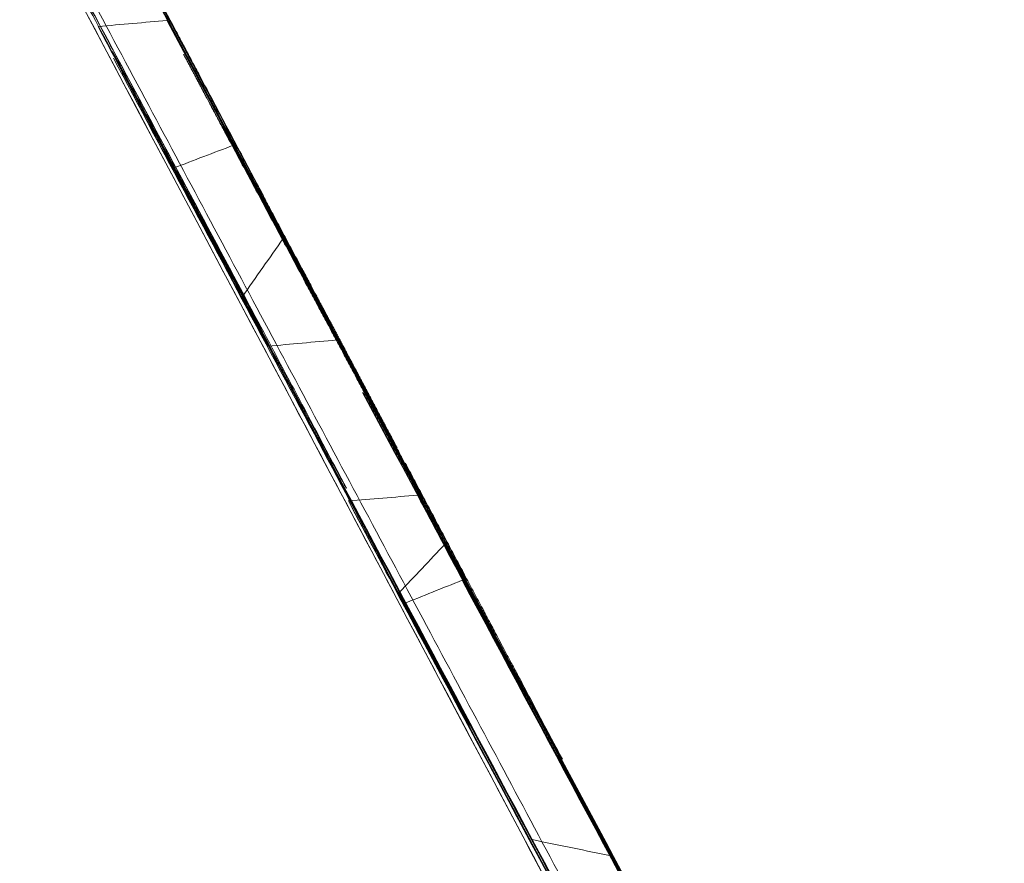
# Model space of a CAD drawing. Header units: millimetres. Extents: x -10 to 594, y 0 to 420.
# Tile 144 of 656: x 203.5696 to 203.6685, y 149.0011 to 149.0858. Entities that reach past the tile are written whole.
import ezdxf

# ---------------------------------------------------------------- set-up
doc = ezdxf.new("R2010")
doc.units = ezdxf.units.MM
doc.layers.add('1', color=7, linetype='Continuous', true_color=0xffffff)
doc.styles.add('Calibri', font='txt')
doc.dimstyles.get("Standard").update_dxf_attribs({"dimtxt": 0.18, "dimasz": 0.18, "dimexe": 0.18, "dimexo": 0.0625, "dimgap": 0.09, "dimtad": 0, "dimtih": 1, "dimtoh": 1, "dimdec": 4, "dimzin": 0, "dimdsep": 46, "dimtxsty": 'Standard', "dimcen": 0.09, "dimadec": 0, "dimazin": 0, "dimtfac": 1, "dimtdec": 4, "dimtofl": 0, "dimtmove": 0, "dimatfit": 3, "dimfxl": 0, "dimtolj": 1, "dimtzin": 0, "dimarcsym": 0})

# ---------------------------------------------------------------- blocks, each defined once
blk = doc.blocks.new('_U4')
at = {"layer": '1', "color": 18, "lineweight": 13}
for p, q in [((224.197271, 149.330349), (306.663744, 149.330349)), ((304.663744, 149.330349), (304.663744, 62.144876)), ((177.527222, 108.297204), (306.663744, 108.297204))]:
    blk.add_line(p, q, dxfattribs=at)
at = {"layer": '1', "color": 18}
for points in [[(304.663744, 149.330349), (305.601566, 145.830352), (303.725922, 145.830346)], [(304.663744, 108.297204), (303.725922, 111.7972), (305.601566, 111.797207)]]:
    blk.add_solid(points, dxfattribs=at)
at = {"layer": '1', "color": 18, "linetype": 'Continuous', "lineweight": 13, "char_height": 3.5, "attachment_point": 7, "rotation": 90, "line_spacing_factor": 1.399613, "style": 'Calibri'}
for s, insert in [('\\fCalibri|b0|i0;\\W1.0000;SINGLE POINT LIFT* EYE', (315.326772, 51.34946)), ('\\fCalibri|b0|i0;\\W1.0000;0.82', (308.003878, 51.34946))]:
    blk.add_mtext(s, dxfattribs=dict(at, insert=insert))
blk = doc.blocks.new('_U5')
at = {"layer": '1', "color": 18, "lineweight": 13}
for p, q in [((130.422645, 152.165523), (67.065295, 152.165523)), ((69.065295, 152.165523), (69.065295, 136.568025)), ((69.065295, 108.517612), (69.065295, 124.11511)), ((276.787899, 108.517612), (67.065295, 108.517612))]:
    blk.add_line(p, q, dxfattribs=at)
at = {"layer": '1', "color": 18}
for points in [[(69.065295, 152.165523), (70.003117, 148.665527), (68.127472, 148.66552)], [(69.065295, 108.517612), (68.127472, 112.017608), (70.003117, 112.017615)]]:
    blk.add_solid(points, dxfattribs=at)
at = {"layer": '1', "color": 18, "linetype": 'Continuous', "lineweight": 13, "insert": (72.405428, 125.77261), "char_height": 3.5, "attachment_point": 7, "rotation": 90, "line_spacing_factor": 1.399613, "style": 'Calibri'}
blk.add_mtext('\\fCalibri|b0|i0;\\W1.0000;0.87', dxfattribs=at)
blk = doc.blocks.new('_U6')
at = {"layer": '1', "color": 18, "lineweight": 13}
for p, q in [((231.195484, 189.812173), (323.005638, 189.812173)), ((321.005638, 189.812173), (321.005638, 155.281146)), ((321.005638, 108.297204), (321.005638, 142.82823)), ((177.527222, 108.297204), (323.005638, 108.297204))]:
    blk.add_line(p, q, dxfattribs=at)
at = {"layer": '1', "color": 18}
for points in [[(321.005638, 189.812173), (321.94346, 186.312176), (320.067816, 186.31217)], [(321.005638, 108.297204), (320.067816, 111.7972), (321.94346, 111.797207)]]:
    blk.add_solid(points, dxfattribs=at)
at = {"layer": '1', "color": 18, "linetype": 'Continuous', "lineweight": 13, "char_height": 3.5, "attachment_point": 7, "rotation": 90, "line_spacing_factor": 1.399613, "style": 'Calibri'}
for s, insert in [('\\fCalibri|b0|i0;\\W1.0000;LIFTING STROPS* EYE', (331.668666, 125.36451)), ('\\fCalibri|b0|i0;\\W1.0000;2.18', (324.345772, 144.48573))]:
    blk.add_mtext(s, dxfattribs=dict(at, insert=insert))
blk = doc.blocks.new('_U8')
at = {"layer": '1', "color": 18, "lineweight": 13}
for p, q in [((209.046118, 155.045589), (47.06469, 155.045589)), ((49.06469, 155.045589), (49.06469, 138.008073)), ((49.06469, 108.517642), (49.06469, 125.555157)), ((276.787898, 108.517642), (47.06469, 108.517642))]:
    blk.add_line(p, q, dxfattribs=at)
at = {"layer": '1', "color": 18}
for points in [[(49.06469, 155.045589), (50.002512, 151.545592), (48.126868, 151.545585)], [(49.06469, 108.517642), (48.126868, 112.017638), (50.002512, 112.017645)]]:
    blk.add_solid(points, dxfattribs=at)
at = {"layer": '1', "color": 18, "linetype": 'Continuous', "lineweight": 13, "insert": (52.404824, 127.212657), "char_height": 3.5, "attachment_point": 7, "rotation": 90, "line_spacing_factor": 1.399613, "style": 'Calibri'}
blk.add_mtext('\\fCalibri|b0|i0;\\W1.0000;0.93', dxfattribs=at)

msp = doc.modelspace()

# ---------------------------------------------------------------- linework, layer by layer
at = {"layer": '1', "color": 155, "linetype": 'Continuous', "lineweight": 18}
msp.add_line((203.607278, 149.043164), (203.607501, 149.042801), dxfattribs=at)
for points, knots in [([(203.87674, 147.286396), (203.797805, 147.434703), (203.640992, 147.729679), (203.34149, 148.293796), (203.012148, 148.914339), (202.743749, 149.418557), (202.679817, 149.538289), (202.679818, 149.538288)], [0, 0, 0, 0, 0.125, 0.25, 0.5, 0.75, 1, 1, 1, 1]), ([(202.679818, 149.538288), (202.679922, 149.538094), (202.743894, 149.418284), (203.012148, 148.914339), (203.34149, 148.293796), (203.640992, 147.729679), (203.797805, 147.434703), (203.87674, 147.286396)], [0, 0, 0, 0, 0.249695, 0.499797, 0.749898, 0.874949, 1, 1, 1, 1]), ([(203.890652, 147.29245), (203.81225, 147.439951), (203.656501, 147.733319), (203.359049, 148.294339), (203.031999, 148.911418), (202.765523, 149.412728), (202.702064, 149.531745), (202.702065, 149.531744)], [0, 0, 0, 0, 0.125, 0.25, 0.5, 0.75, 1, 1, 1, 1]), ([(202.702064, 149.531745), (202.702065, 149.531744), (202.765523, 149.412728), (203.031999, 148.911418), (203.359049, 148.294339), (203.656501, 147.733319), (203.812251, 147.439951), (203.890652, 147.29245)], [0, 0, 0, 0, 0.25, 0.5, 0.75, 0.875, 1, 1, 1, 1]), ([(204.403524, 147.526077), (204.333942, 147.656968), (204.195881, 147.917042), (203.932757, 148.413548), (203.644317, 148.958336), (203.410249, 149.399449), (203.354739, 149.503815), (203.354739, 149.503814)], [0, 0, 0, 0, 0.125, 0.25, 0.5, 0.75, 1, 1, 1, 1]), ([(203.354739, 149.503814), (203.354739, 149.503813), (203.355592, 149.50221), (203.35944, 149.494969), (203.365856, 149.482898), (203.374813, 149.466044), (203.386233, 149.444554), (203.40009, 149.418472), (203.416354, 149.387853), (203.435002, 149.352741), (203.455971, 149.313248), (203.479226, 149.269438), (203.504733, 149.221374), (203.532421, 149.169185), (203.562146, 149.113142), (203.593804, 149.053436), (203.627337, 148.990179), (203.662695, 148.923465), (203.699785, 148.853469), (203.738535, 148.780325), (203.778914, 148.704098), (203.820841, 148.624942), (203.864137, 148.543196), (203.908654, 148.459145), (203.954318, 148.372933), (204.00109, 148.28464), (204.048865, 148.194468), (204.097554, 148.102594), (204.147111, 148.009111), (204.182093, 147.943144), (204.201934, 147.905738), (204.206366, 147.897384), (204.210799, 147.889026), (204.215235, 147.880665), (204.219673, 147.8723), (204.224112, 147.863932), (204.228554, 147.85556), (204.232997, 147.847184), (204.237443, 147.838805), (204.241891, 147.830423), (204.246341, 147.822037), (204.250793, 147.813647), (204.255248, 147.805253), (204.259704, 147.796856), (204.264163, 147.788455), (204.268623, 147.780051), (204.273086, 147.771642), (204.277552, 147.76323), (204.282019, 147.754814), (204.286489, 147.746394), (204.29096, 147.737971), (204.295435, 147.729543), (204.299911, 147.721112), (204.30439, 147.712676), (204.308871, 147.704237), (204.313354, 147.695794), (204.31784, 147.687347), (204.322328, 147.678896), (204.326818, 147.670441), (204.331311, 147.661982), (204.335806, 147.653519), (204.340303, 147.645052), (204.344803, 147.636581), (204.349305, 147.628105), (204.35381, 147.619626), (204.358317, 147.611142), (204.362827, 147.602655), (204.367339, 147.594163), (204.371853, 147.585667), (204.37637, 147.577166), (204.38089, 147.568662), (204.385412, 147.560153), (204.389936, 147.55164), (204.394463, 147.543123), (204.398993, 147.534601), (204.402014, 147.528919), (204.403524, 147.526077)], [0, 0, 0, 0, 0.031081, 0.062158, 0.093305, 0.1246, 0.155888, 0.187056, 0.218181, 0.249337, 0.280514, 0.31167, 0.342879, 0.374214, 0.405539, 0.436746, 0.467909, 0.4991, 0.530268, 0.561397, 0.592563, 0.623843, 0.655121, 0.686287, 0.717423, 0.748611, 0.779829, 0.811039, 0.842328, 0.873781, 0.876531, 0.879279, 0.882027, 0.884774, 0.887519, 0.890264, 0.893008, 0.895752, 0.898494, 0.901236, 0.903978, 0.906719, 0.909459, 0.912199, 0.914939, 0.917678, 0.920417, 0.923156, 0.925895, 0.928633, 0.931372, 0.934111, 0.936849, 0.939588, 0.942328, 0.945067, 0.947807, 0.950547, 0.953288, 0.956029, 0.95877, 0.961513, 0.964256, 0.966999, 0.969744, 0.972489, 0.975235, 0.977982, 0.98073, 0.98348, 0.98623, 0.988981, 0.991734, 0.994488, 0.997243, 1, 1, 1, 1]), ([(202.541177, 149.498388), (202.541177, 149.498387), (202.606326, 149.377775), (202.879987, 148.869702), (203.215963, 148.244241), (203.521388, 147.67581), (203.681214, 147.378693), (203.761631, 147.229352)], [0, 0, 0, 0, 0.249998, 0.499996, 0.749994, 0.874994, 1, 1, 1, 1]), ([(203.761625, 147.229348), (203.681217, 147.37867), (203.521401, 147.675767), (203.215984, 148.244177), (202.880009, 148.869631), (202.609391, 149.372054), (202.543412, 149.494219), (202.541322, 149.498089)], [0, 0, 0, 0, 0.126041, 0.25209, 0.504187, 0.756285, 1, 1, 1, 1]), ([(203.741228, 147.217883), (203.661166, 147.366239), (203.50202, 147.661434), (203.197856, 148.226243), (202.863277, 148.847701), (202.590908, 149.352302), (202.526105, 149.472034), (202.526106, 149.472033)], [0, 0, 0, 0, 0.125, 0.25, 0.5, 0.75, 1, 1, 1, 1]), ([(202.526204, 149.471851), (202.528201, 149.468162), (202.593802, 149.346941), (202.863278, 148.847701), (203.197856, 148.226243), (203.50202, 147.661434), (203.661166, 147.366239), (203.741228, 147.217883)], [0, 0, 0, 0, 0.243975, 0.495984, 0.747992, 0.873996, 1, 1, 1, 1]), ([(202.330953, 149.422461), (202.330954, 149.42246), (202.397653, 149.301161), (202.678205, 148.789739), (203.023084, 148.159629), (203.336461, 147.587177), (203.500305, 147.288148), (203.582682, 147.137929)], [0, 0, 0, 0, 0.25, 0.5, 0.75, 0.875, 1, 1, 1, 1]), ([(203.582682, 147.137929), (203.500305, 147.288148), (203.336461, 147.587177), (203.023084, 148.159629), (202.678205, 148.789739), (202.397653, 149.301161), (202.330953, 149.422461), (202.330954, 149.42246)], [0, 0, 0, 0, 0.125, 0.25, 0.5, 0.75, 1, 1, 1, 1]), ([(202.829631, 149.370526), (202.829631, 149.370525), (202.887847, 149.26105), (203.133284, 148.798399), (203.43567, 148.227109), (203.710991, 147.707258), (203.855151, 147.435421), (203.927696, 147.29878)], [0, 0, 0, 0, 0.25, 0.5, 0.75, 0.875, 1, 1, 1, 1]), ([(203.927696, 147.29878), (203.855151, 147.435421), (203.710991, 147.707258), (203.43567, 148.227109), (203.133284, 148.798399), (202.887847, 149.26105), (202.829631, 149.370526), (202.829631, 149.370525)], [0, 0, 0, 0, 0.125, 0.25, 0.5, 0.75, 1, 1, 1, 1]), ([(203.863432, 147.311352), (203.800145, 147.430164), (203.667579, 147.679267), (203.407191, 148.169142), (203.114058, 148.720963), (202.876563, 149.167199), (202.820336, 149.272633), (202.820337, 149.272631)], [0, 0, 0, 0, 0.114092, 0.240651, 0.493767, 0.746884, 1, 1, 1, 1]), ([(202.820336, 149.272632), (202.820337, 149.272631), (202.876563, 149.167199), (203.114058, 148.720963), (203.407191, 148.169142), (203.674153, 147.6669), (203.813895, 147.404329), (203.884191, 147.272384)], [0, 0, 0, 0, 0.25, 0.5, 0.75, 0.875, 1, 1, 1, 1]), ([(203.74996, 147.251004), (203.684943, 147.371656), (203.549476, 147.623245), (203.284026, 148.116755), (202.985837, 148.671417), (202.744337, 149.119856), (202.687186, 149.225785), (202.687187, 149.225783)], [0, 0, 0, 0, 0.115212, 0.24161, 0.494407, 0.747203, 1, 1, 1, 1]), ([(202.687186, 149.225784), (202.687187, 149.225783), (202.744337, 149.119856), (202.985837, 148.671417), (203.284026, 148.116755), (203.549476, 147.623245), (203.684943, 147.371656), (203.74996, 147.251004)], [0, 0, 0, 0, 0.252797, 0.505593, 0.75839, 0.884788, 1, 1, 1, 1]), ([(203.711194, 147.187216), (203.639204, 147.320014), (203.496005, 147.5844), (203.222216, 148.090404), (202.921407, 148.646607), (202.677833, 149.096241), (202.620204, 149.202437), (202.620204, 149.202436)], [0, 0, 0, 0, 0.125, 0.25, 0.5, 0.75, 1, 1, 1, 1]), ([(202.620204, 149.202437), (202.620204, 149.202436), (202.677833, 149.096241), (202.921407, 148.646607), (203.222216, 148.090404), (203.496005, 147.5844), (203.639204, 147.320014), (203.711194, 147.187216)], [0, 0, 0, 0, 0.25, 0.5, 0.75, 0.875, 1, 1, 1, 1]), ([(203.642307, 147.152112), (203.569995, 147.284577), (203.426116, 147.548353), (203.15094, 148.053307), (202.848554, 148.608427), (202.603813, 149.057042), (202.545936, 149.162961), (202.545937, 149.16296)], [0, 0, 0, 0, 0.125, 0.25, 0.5, 0.75, 1, 1, 1, 1]), ([(202.545936, 149.162961), (202.545937, 149.16296), (202.603813, 149.057042), (202.848554, 148.608427), (203.15094, 148.053307), (203.426116, 147.548353), (203.569995, 147.284577), (203.642307, 147.152112)], [0, 0, 0, 0, 0.25, 0.5, 0.75, 0.875, 1, 1, 1, 1]), ([(203.572446, 149.108872), (203.572769, 149.108263), (203.573416, 149.107044), (203.574385, 149.105221), (203.575352, 149.103399), (203.576318, 149.101578), (203.577283, 149.09976), (203.578248, 149.097943), (203.579211, 149.096128), (203.580173, 149.094315), (203.581134, 149.092504), (203.582096, 149.090692), (203.582814, 149.089339), (203.583322, 149.088381), (203.583638, 149.087785), (203.58402, 149.087066), (203.584468, 149.086222), (203.584982, 149.085254), (203.585562, 149.084161), (203.586208, 149.082943), (203.58692, 149.081601), (203.587699, 149.080134), (203.588738, 149.078177), (203.589949, 149.075894), (203.591244, 149.073454), (203.592342, 149.071384), (203.593246, 149.069681), (203.593779, 149.068677), (203.594014, 149.068234)], [0, 0, 0, 0, 0.044935, 0.089967, 0.135097, 0.180325, 0.225651, 0.271074, 0.316596, 0.362216, 0.407935, 0.453752, 0.499667, 0.511486, 0.526235, 0.543915, 0.564526, 0.588068, 0.614542, 0.643946, 0.676282, 0.711547, 0.749743, 0.81722, 0.875983, 0.926032, 0.967371, 1, 1, 1, 1]), ([(203.584639, 149.085492), (203.584519, 149.085718), (203.584279, 149.086167), (203.583918, 149.086845), (203.583557, 149.087523), (203.583195, 149.088201), (203.582833, 149.08888), (203.582513, 149.08948), (203.582237, 149.089997), (203.582006, 149.090431), (203.581775, 149.090863), (203.581545, 149.091295), (203.581315, 149.091726), (203.581086, 149.092157), (203.580857, 149.092586), (203.580629, 149.093016), (203.580478, 149.093298), (203.580402, 149.093441)], [0, 0, 0, 0, 0.084701, 0.168948, 0.25276, 0.336153, 0.419146, 0.501756, 0.554666, 0.608085, 0.66206, 0.716635, 0.771854, 0.827761, 0.884395, 0.941795, 1, 1, 1, 1]), ([(203.577473, 149.085123), (203.580392, 149.079622), (203.586074, 149.068913), (203.591748, 149.058217), (203.594508, 149.053014)], [0, 0, 0, 0, 0.513342, 1, 1, 1, 1]), ([(203.584695, 149.08529), (203.584883, 149.084937), (203.585261, 149.084231), (203.585826, 149.083175), (203.586392, 149.08212), (203.586957, 149.081064), (203.587521, 149.080009), (203.588087, 149.078953), (203.588597, 149.077999), (203.589057, 149.077141), (203.589466, 149.076376), (203.589875, 149.075612), (203.590285, 149.074847), (203.590694, 149.074082), (203.591104, 149.073316), (203.591513, 149.072551), (203.591923, 149.071785), (203.592333, 149.071019), (203.592608, 149.070505), (203.592745, 149.070249)], [0, 0, 0, 0, 0.070315, 0.140925, 0.211834, 0.283045, 0.354562, 0.42639, 0.498531, 0.550649, 0.602296, 0.653483, 0.704222, 0.754527, 0.804411, 0.853886, 0.902966, 0.951666, 1, 1, 1, 1]), ([(203.586061, 149.08233), (203.586122, 149.082215), (203.586245, 149.081984), (203.586427, 149.08164), (203.586609, 149.081297), (203.58679, 149.080955), (203.586971, 149.080614), (203.587151, 149.080274), (203.587331, 149.079935), (203.58751, 149.079597), (203.587688, 149.07926), (203.587867, 149.078922), (203.587998, 149.078675), (203.588098, 149.078487), (203.588167, 149.078356), (203.588255, 149.07819), (203.588362, 149.07799), (203.588487, 149.077754), (203.58863, 149.077484), (203.588792, 149.077178), (203.588973, 149.076838), (203.589229, 149.076356), (203.589531, 149.075785), (203.58985, 149.075185), (203.590104, 149.074706), (203.590247, 149.074437), (203.590309, 149.07432)], [0, 0, 0, 0, 0.04323, 0.086881, 0.130957, 0.17546, 0.220393, 0.265759, 0.311561, 0.357802, 0.404483, 0.451608, 0.499179, 0.512107, 0.52873, 0.549064, 0.57312, 0.600901, 0.632412, 0.667655, 0.706631, 0.749341, 0.832023, 0.901351, 0.957337, 1, 1, 1, 1]), ([(203.590309, 149.07432), (203.590675, 149.073637), (203.591408, 149.072268), (203.592505, 149.070218), (203.593603, 149.068168), (203.5947, 149.066119), (203.595797, 149.06407), (203.596895, 149.06202), (203.597885, 149.060171), (203.598771, 149.058517), (203.599553, 149.057055), (203.600336, 149.055593), (203.601119, 149.054131), (203.601902, 149.052668), (203.602685, 149.051205), (203.603469, 149.049742), (203.604252, 149.048278), (203.605036, 149.046815), (203.60556, 149.045835), (203.605822, 149.045347)], [0, 0, 0, 0, 0.070841, 0.141849, 0.213025, 0.284369, 0.355883, 0.427567, 0.499422, 0.550598, 0.601517, 0.652182, 0.702596, 0.752763, 0.802686, 0.852368, 0.901812, 0.951021, 1, 1, 1, 1]), ([(203.597804, 149.061076), (203.597615, 149.06143), (203.597239, 149.062136), (203.596672, 149.0632), (203.596105, 149.064264), (203.595537, 149.065328), (203.594969, 149.066393), (203.594479, 149.067313), (203.594068, 149.068083), (203.593739, 149.068701), (203.593409, 149.069319), (203.59308, 149.069936), (203.592752, 149.070553), (203.592423, 149.071169), (203.592096, 149.071784), (203.591768, 149.072398), (203.591441, 149.073012), (203.591225, 149.073418), (203.591116, 149.073622)], [0, 0, 0, 0, 0.084396, 0.168432, 0.252114, 0.335452, 0.418455, 0.501131, 0.549256, 0.59773, 0.64657, 0.695792, 0.745411, 0.795444, 0.845904, 0.896808, 0.948169, 1, 1, 1, 1]), ([(203.632704, 148.981663), (203.624767, 148.996537), (203.608894, 149.026285), (203.593015, 149.056041), (203.585075, 149.070919)], [0, 0, 0, 0, 0.500053, 1, 1, 1, 1]), ([(203.5927, 149.070601), (203.592749, 149.07051), (203.592847, 149.070326), (203.592992, 149.070052), (203.593137, 149.069779), (203.593282, 149.069507), (203.593427, 149.069235), (203.593571, 149.068964), (203.593716, 149.068693), (203.593859, 149.068423), (203.594004, 149.068152), (203.594109, 149.067952), (203.594192, 149.067798), (203.594252, 149.067684), (203.594329, 149.06754), (203.594422, 149.067364), (203.594533, 149.067157), (203.59466, 149.066919), (203.594804, 149.066648), (203.594999, 149.066282), (203.595224, 149.065859), (203.595456, 149.065425), (203.595641, 149.065077), (203.595746, 149.06488), (203.595791, 149.064795)], [0, 0, 0, 0, 0.047322, 0.095158, 0.14352, 0.192417, 0.241859, 0.291857, 0.342418, 0.393553, 0.445269, 0.497575, 0.512496, 0.532028, 0.556225, 0.585117, 0.61872, 0.657045, 0.700098, 0.747885, 0.830948, 0.900633, 0.956966, 1, 1, 1, 1]), ([(203.592745, 149.070249), (203.592865, 149.070025), (203.593107, 149.069574), (203.593467, 149.068901), (203.593828, 149.068227), (203.594189, 149.067554), (203.594549, 149.066881), (203.594909, 149.066209), (203.59527, 149.065536), (203.59563, 149.064864), (203.595991, 149.064191), (203.596263, 149.063684), (203.596466, 149.063303), (203.596611, 149.063034), (203.596792, 149.062696), (203.59701, 149.062288), (203.597265, 149.061812), (203.597558, 149.061266), (203.597887, 149.060651), (203.598332, 149.05982), (203.598844, 149.058864), (203.599374, 149.057874), (203.599799, 149.05708), (203.600045, 149.056622), (203.600151, 149.056424)], [0, 0, 0, 0, 0.04883, 0.09789, 0.147183, 0.19671, 0.246473, 0.296475, 0.346717, 0.3972, 0.447928, 0.498902, 0.513747, 0.533274, 0.557493, 0.586409, 0.620028, 0.65835, 0.701376, 0.749109, 0.831965, 0.901394, 0.957403, 1, 1, 1, 1]), ([(203.595776, 149.064653), (203.595708, 149.064779), (203.595575, 149.065028), (203.595372, 149.065407), (203.595169, 149.065786), (203.594966, 149.066165), (203.594764, 149.066544), (203.594591, 149.066868), (203.594449, 149.067132), (203.59434, 149.067336), (203.594231, 149.06754), (203.594122, 149.067743), (203.594014, 149.067946), (203.593905, 149.068148), (203.593797, 149.06835), (203.593689, 149.068552), (203.593581, 149.068753), (203.593511, 149.068884), (203.593475, 149.06895)], [0, 0, 0, 0, 0.086661, 0.172079, 0.25632, 0.339455, 0.421556, 0.5027, 0.546588, 0.591459, 0.637447, 0.684678, 0.733268, 0.783322, 0.834937, 0.888203, 0.943199, 1, 1, 1, 1]), ([(203.598581, 149.059423), (203.598535, 149.059509), (203.598443, 149.059679), (203.598304, 149.059938), (203.598166, 149.060197), (203.598027, 149.060456), (203.597887, 149.060716), (203.597748, 149.060976), (203.597608, 149.061236), (203.597469, 149.061497), (203.597329, 149.061758), (203.59719, 149.062018), (203.59708, 149.062223), (203.597005, 149.062364), (203.596958, 149.06245), (203.596903, 149.062553), (203.596839, 149.062671), (203.596768, 149.062805), (203.596688, 149.062953), (203.5966, 149.063117), (203.596504, 149.063296), (203.596372, 149.063542), (203.596216, 149.063833), (203.596045, 149.064151), (203.595903, 149.064415), (203.595814, 149.064581), (203.595776, 149.064653)], [0, 0, 0, 0, 0.04882, 0.09697, 0.144462, 0.191304, 0.237509, 0.283087, 0.328051, 0.372411, 0.416181, 0.459375, 0.502006, 0.514372, 0.530487, 0.550415, 0.57419, 0.601831, 0.63335, 0.668755, 0.708053, 0.751247, 0.833454, 0.902287, 0.957781, 1, 1, 1, 1]), ([(203.595791, 149.064795), (203.595856, 149.064673), (203.595986, 149.064428), (203.596178, 149.064065), (203.59637, 149.063703), (203.596562, 149.063342), (203.596752, 149.062983), (203.596942, 149.062624), (203.597132, 149.062268), (203.59732, 149.061912), (203.597508, 149.061558), (203.597696, 149.061203), (203.597831, 149.060947), (203.597931, 149.060759), (203.597996, 149.060638), (203.598076, 149.060487), (203.598172, 149.060305), (203.598285, 149.060093), (203.598414, 149.05985), (203.598559, 149.059577), (203.59872, 149.059273), (203.598898, 149.058939), (203.599135, 149.058491), (203.599411, 149.057971), (203.599704, 149.05742), (203.59995, 149.056957), (203.600151, 149.056579), (203.600265, 149.056363), (203.600316, 149.056267)], [0, 0, 0, 0, 0.043011, 0.086488, 0.130435, 0.174854, 0.21975, 0.265124, 0.310979, 0.357318, 0.404143, 0.451458, 0.499264, 0.51089, 0.525472, 0.543022, 0.563549, 0.587057, 0.613549, 0.643028, 0.675494, 0.71095, 0.749396, 0.816669, 0.87536, 0.925473, 0.967015, 1, 1, 1, 1]), ([(203.608222, 149.040939), (203.608109, 149.041154), (203.607882, 149.041582), (203.60754, 149.042226), (203.607198, 149.042871), (203.606856, 149.043516), (203.606514, 149.044161), (203.606171, 149.044806), (203.605829, 149.045452), (203.605486, 149.046099), (203.605143, 149.046745), (203.604799, 149.047392), (203.604456, 149.04804), (203.604112, 149.048688), (203.603768, 149.049336), (203.603424, 149.049984), (203.60308, 149.050633), (203.602735, 149.051283), (203.602391, 149.051931), (203.602125, 149.052432), (203.601927, 149.052805), (203.601773, 149.053096), (203.601559, 149.053499), (203.601287, 149.054013), (203.600956, 149.054637), (203.600566, 149.055372), (203.600117, 149.056217), (203.59961, 149.057174), (203.598941, 149.058435), (203.598172, 149.059885), (203.597362, 149.061413), (203.596677, 149.062703), (203.59626, 149.063489), (203.596073, 149.063842)], [0, 0, 0, 0, 0.028218, 0.056376, 0.084474, 0.112512, 0.140491, 0.16841, 0.196269, 0.22407, 0.25181, 0.279492, 0.307115, 0.334679, 0.362183, 0.38963, 0.417017, 0.444346, 0.471616, 0.498828, 0.506629, 0.519428, 0.537229, 0.560032, 0.587836, 0.620643, 0.658453, 0.701266, 0.749082, 0.828032, 0.896168, 0.953491, 1, 1, 1, 1]), ([(203.602189, 149.052832), (203.602119, 149.052964), (203.60198, 149.053225), (203.601769, 149.053621), (203.601558, 149.054017), (203.601347, 149.054414), (203.601136, 149.054812), (203.600924, 149.05521), (203.600712, 149.055608), (203.600499, 149.056008), (203.600286, 149.056408), (203.600074, 149.056807), (203.599911, 149.057114), (203.599801, 149.05732), (203.599737, 149.057439), (203.599662, 149.057581), (203.599575, 149.057743), (203.599477, 149.057928), (203.599368, 149.058133), (203.599248, 149.05836), (203.599116, 149.058608), (203.598972, 149.058878), (203.598785, 149.05923), (203.598568, 149.05964), (203.598333, 149.060081), (203.598129, 149.060464), (203.597958, 149.060787), (203.597851, 149.060988), (203.597804, 149.061076)], [0, 0, 0, 0, 0.047584, 0.094751, 0.141505, 0.187852, 0.233796, 0.279343, 0.324497, 0.369264, 0.41365, 0.457659, 0.501299, 0.512365, 0.526484, 0.54368, 0.563966, 0.58735, 0.613835, 0.643427, 0.676127, 0.711938, 0.75086, 0.817791, 0.876162, 0.925979, 0.967252, 1, 1, 1, 1]), ([(203.60074, 149.05541), (203.600706, 149.055473), (203.600639, 149.055599), (203.600535, 149.055791), (203.600431, 149.055984), (203.600327, 149.056178), (203.600223, 149.056373), (203.600117, 149.056568), (203.600012, 149.056765), (203.599906, 149.056962), (203.5998, 149.05716), (203.599692, 149.05736), (203.599586, 149.057558), (203.599502, 149.057715), (203.599447, 149.057816), (203.599418, 149.05787), (203.599386, 149.05793), (203.599351, 149.057996), (203.599312, 149.058067), (203.59927, 149.058144), (203.599226, 149.058227), (203.599178, 149.058316), (203.599127, 149.058411), (203.599073, 149.058511), (203.599001, 149.058644), (203.598915, 149.058803), (203.598818, 149.058982), (203.598731, 149.059144), (203.598655, 149.059285), (203.598604, 149.05938), (203.598581, 149.059423)], [0, 0, 0, 0, 0.046839, 0.092716, 0.13764, 0.181619, 0.224665, 0.266787, 0.307998, 0.348308, 0.387732, 0.426283, 0.463976, 0.500827, 0.510392, 0.522502, 0.53721, 0.554547, 0.574529, 0.59717, 0.622476, 0.650453, 0.681106, 0.714438, 0.750451, 0.817452, 0.875884, 0.925765, 0.967121, 1, 1, 1, 1]), ([(203.59195, 149.057972), (203.59686, 149.048768), (203.606559, 149.030594), (203.616255, 149.012422), (203.621041, 149.003452)], [0, 0, 0, 0, 0.506326, 1, 1, 1, 1]), ([(203.600151, 149.056424), (203.600221, 149.056293), (203.600362, 149.05603), (203.600571, 149.055641), (203.60078, 149.055252), (203.600988, 149.054864), (203.601196, 149.054476), (203.601404, 149.054089), (203.601611, 149.053703), (203.601818, 149.053318), (203.602026, 149.052932), (203.602175, 149.052655), (203.602281, 149.052457), (203.602345, 149.052338), (203.602424, 149.052191), (203.602518, 149.052014), (203.602629, 149.051809), (203.602755, 149.051574), (203.602896, 149.05131), (203.603053, 149.051017), (203.603226, 149.050694), (203.603457, 149.050263), (203.603726, 149.049762), (203.604012, 149.04923), (203.604252, 149.048781), (203.604449, 149.048415), (203.604562, 149.048204), (203.604612, 149.048111)], [0, 0, 0, 0, 0.047229, 0.095037, 0.143428, 0.19241, 0.241986, 0.292164, 0.342947, 0.394341, 0.44635, 0.498979, 0.510635, 0.525231, 0.542787, 0.563315, 0.58682, 0.613308, 0.642782, 0.675244, 0.710696, 0.749138, 0.816464, 0.875204, 0.925365, 0.966958, 1, 1, 1, 1]), ([(203.61444, 149.029642), (203.614089, 149.030305), (203.613387, 149.031627), (203.612331, 149.033619), (203.611273, 149.035612), (203.610214, 149.037608), (203.609154, 149.039606), (203.608237, 149.041335), (203.607467, 149.042785), (203.60685, 149.043949), (203.606233, 149.045112), (203.605617, 149.046272), (203.605004, 149.047429), (203.604391, 149.048583), (203.60378, 149.049735), (203.603171, 149.050884), (203.602563, 149.052031), (203.602161, 149.052789), (203.601959, 149.053169)], [0, 0, 0, 0, 0.083921, 0.167542, 0.250863, 0.333884, 0.416607, 0.499032, 0.547286, 0.595944, 0.645008, 0.69448, 0.744362, 0.794656, 0.845365, 0.896491, 0.948035, 1, 1, 1, 1]), ([(203.605421, 149.04674), (203.605368, 149.046841), (203.605262, 149.04704), (203.605101, 149.047344), (203.604939, 149.047649), (203.604777, 149.047954), (203.604614, 149.048261), (203.60445, 149.04857), (203.604286, 149.048879), (203.604121, 149.04919), (203.603955, 149.049502), (203.603789, 149.049813), (203.603662, 149.050053), (203.60358, 149.050208), (203.603537, 149.050287), (203.603489, 149.050379), (203.603434, 149.050481), (203.603374, 149.050595), (203.603308, 149.050719), (203.603236, 149.050855), (203.603158, 149.051002), (203.603075, 149.05116), (203.602985, 149.051329), (203.602865, 149.051556), (203.602722, 149.051826), (203.602562, 149.052128), (203.602421, 149.052394), (203.602301, 149.05262), (203.602223, 149.052767), (203.602189, 149.052832)], [0, 0, 0, 0, 0.049048, 0.097375, 0.144986, 0.19189, 0.238092, 0.283602, 0.328427, 0.372575, 0.416056, 0.458879, 0.501054, 0.510838, 0.523161, 0.53805, 0.555522, 0.575586, 0.598251, 0.623519, 0.651395, 0.681881, 0.714978, 0.750689, 0.817661, 0.876065, 0.92591, 0.967213, 1, 1, 1, 1]), ([(203.604612, 149.048111), (203.604645, 149.048049), (203.604712, 149.047925), (203.60481, 149.047744), (203.604907, 149.047564), (203.605003, 149.047386), (203.605098, 149.047209), (203.605193, 149.047034), (203.605286, 149.046861), (203.605379, 149.04669), (203.60547, 149.04652), (203.605561, 149.046353), (203.605652, 149.046184), (203.605715, 149.046068), (203.605766, 149.045973), (203.605804, 149.045904), (203.605852, 149.045815), (203.605911, 149.045705), (203.605981, 149.045574), (203.606062, 149.045423), (203.606155, 149.045252), (203.606258, 149.045059), (203.606372, 149.044846), (203.606527, 149.044559), (203.606707, 149.044225), (203.606895, 149.043874), (203.607052, 149.043583), (203.607178, 149.043348), (203.607247, 149.04322), (203.607278, 149.043164)], [0, 0, 0, 0, 0.037505, 0.075743, 0.11472, 0.154442, 0.194914, 0.236141, 0.278128, 0.320878, 0.364396, 0.408687, 0.453753, 0.499598, 0.511485, 0.526241, 0.543897, 0.56447, 0.587971, 0.614409, 0.643787, 0.67611, 0.711381, 0.749603, 0.816826, 0.875463, 0.925524, 0.967026, 1, 1, 1, 1]), ([(203.607501, 149.042801), (203.607484, 149.042832), (203.607448, 149.0429), (203.607384, 149.043023), (203.607305, 149.043171), (203.607213, 149.043345), (203.607107, 149.043546), (203.606986, 149.043773), (203.606838, 149.044054), (203.606674, 149.044364), (203.60651, 149.044673), (203.606365, 149.044948), (203.606213, 149.045235), (203.606053, 149.045538), (203.605881, 149.045864), (203.605718, 149.046174), (203.605563, 149.04647), (203.605469, 149.046649), (203.605421, 149.04674)], [0, 0, 0, 0, 0.022748, 0.049833, 0.08127, 0.117069, 0.157237, 0.201778, 0.250697, 0.318421, 0.382619, 0.443338, 0.500634, 0.591125, 0.686233, 0.786039, 0.890608, 1, 1, 1, 1]), ([(203.605822, 149.045347), (203.605925, 149.045151), (203.606134, 149.044758), (203.606444, 149.044173), (203.606754, 149.043588), (203.607063, 149.043005), (203.607372, 149.042422), (203.60768, 149.041841), (203.607988, 149.04126), (203.608295, 149.04068), (203.608601, 149.040102), (203.608908, 149.039523), (203.609136, 149.039093), (203.609305, 149.038773), (203.609421, 149.038555), (203.609566, 149.038282), (203.60974, 149.037953), (203.609944, 149.037569), (203.610177, 149.03713), (203.61044, 149.036635), (203.610731, 149.036085), (203.611143, 149.035308), (203.61163, 149.03439), (203.612145, 149.03342), (203.612557, 149.032643), (203.612792, 149.032199), (203.612894, 149.032007)], [0, 0, 0, 0, 0.044081, 0.088424, 0.13303, 0.177902, 0.223039, 0.268443, 0.314116, 0.360057, 0.406269, 0.452752, 0.499508, 0.512272, 0.528784, 0.549051, 0.573076, 0.600861, 0.632407, 0.667716, 0.706786, 0.74962, 0.832211, 0.901468, 0.957395, 1, 1, 1, 1]), ([(203.608323, 149.041271), (203.608468, 149.040998), (203.608757, 149.040451), (203.609191, 149.039634), (203.609625, 149.038816), (203.610058, 149.038), (203.610491, 149.037183), (203.610924, 149.036368), (203.611357, 149.035552), (203.611789, 149.034738), (203.612221, 149.033923), (203.612652, 149.03311), (203.613084, 149.032296), (203.613515, 149.031484), (203.613946, 149.030671), (203.614376, 149.02986), (203.614806, 149.029048), (203.615236, 149.028238), (203.615667, 149.027426), (203.615985, 149.026826), (203.616223, 149.026377), (203.616397, 149.02605), (203.616635, 149.025601), (203.616938, 149.025029), (203.617307, 149.024334), (203.61774, 149.023517), (203.618239, 149.022576), (203.618803, 149.021513), (203.619432, 149.020328), (203.620294, 149.018704), (203.621308, 149.016791), (203.622395, 149.014743), (203.623309, 149.013018), (203.623858, 149.011983), (203.624105, 149.011518)], [0, 0, 0, 0, 0.02739, 0.054831, 0.082321, 0.109861, 0.13745, 0.16509, 0.19278, 0.220521, 0.248311, 0.276151, 0.304042, 0.331984, 0.359975, 0.388017, 0.41611, 0.444253, 0.472447, 0.500692, 0.507644, 0.518603, 0.533569, 0.552543, 0.575524, 0.602512, 0.633508, 0.66851, 0.707519, 0.750533, 0.828662, 0.896281, 0.953393, 1, 1, 1, 1]), ([(203.643317, 148.961455), (203.636838, 148.973551), (203.623265, 148.998896), (203.609697, 149.024231), (203.602605, 149.037474)], [0, 0, 0, 0, 0.47723, 1, 1, 1, 1]), ([(203.619544, 149.019587), (203.619477, 149.019715), (203.619342, 149.019969), (203.619139, 149.020353), (203.618935, 149.020736), (203.618732, 149.02112), (203.618528, 149.021504), (203.618324, 149.021889), (203.61812, 149.022274), (203.617916, 149.022659), (203.617711, 149.023044), (203.617506, 149.02343), (203.617302, 149.023817), (203.617096, 149.024203), (203.616891, 149.02459), (203.616686, 149.024977), (203.61648, 149.025365), (203.616274, 149.025753), (203.616069, 149.02614), (203.615909, 149.026442), (203.615792, 149.026662), (203.615702, 149.026833), (203.615577, 149.027068), (203.615418, 149.027368), (203.615225, 149.027731), (203.614998, 149.028159), (203.614738, 149.028651), (203.614443, 149.029207), (203.614055, 149.02994), (203.613608, 149.030783), (203.613135, 149.031674), (203.612736, 149.032427), (203.612491, 149.032889), (203.612381, 149.033096)], [0, 0, 0, 0, 0.028507, 0.056913, 0.08522, 0.113427, 0.141536, 0.169545, 0.197455, 0.225267, 0.252981, 0.280597, 0.308116, 0.335537, 0.362862, 0.39009, 0.417221, 0.444257, 0.471197, 0.498041, 0.505758, 0.518497, 0.536263, 0.559056, 0.586877, 0.619727, 0.657606, 0.700514, 0.748452, 0.827681, 0.896014, 0.953453, 1, 1, 1, 1]), ([(203.612894, 149.032007), (203.613015, 149.031782), (203.613256, 149.031331), (203.613617, 149.030657), (203.613978, 149.029982), (203.61434, 149.029308), (203.614701, 149.028634), (203.615062, 149.02796), (203.615422, 149.027286), (203.615784, 149.026611), (203.616053, 149.026108), (203.616249, 149.025742), (203.616379, 149.0255), (203.616542, 149.025196), (203.616737, 149.024831), (203.616965, 149.024405), (203.617226, 149.023917), (203.61752, 149.023368), (203.617917, 149.022627), (203.618374, 149.021773), (203.618848, 149.020887), (203.619229, 149.020176), (203.619449, 149.019765), (203.619544, 149.019587)], [0, 0, 0, 0, 0.054424, 0.10909, 0.163998, 0.219152, 0.274555, 0.330209, 0.386116, 0.442279, 0.4987, 0.513582, 0.533136, 0.557373, 0.586299, 0.619916, 0.658228, 0.701235, 0.748938, 0.831866, 0.901348, 0.95739, 1, 1, 1, 1]), ([(203.607707, 149.028263), (203.612574, 149.019172), (203.622543, 149.000552), (203.632514, 148.981929), (203.637617, 148.972398)], [0, 0, 0, 0, 0.488277, 1, 1, 1, 1]), ([(203.608092, 149.027123), (203.616728, 149.010996), (203.625453, 148.994705), (203.634179, 148.978411), (203.634265, 148.978251)], [0, 0, 0, 0, 0.990173, 1, 1, 1, 1])]:
    msp.add_open_spline(points, degree=3, knots=knots, dxfattribs=at)
for points, degree in [([(203.649213, 148.952378), (203.550002, 149.138151)], 1), ([(203.594014, 149.068234), (203.588008, 149.079456), (203.582003, 149.090678), (203.575999, 149.101899)], 3), ([(203.576001, 149.101544), (203.578899, 149.096126), (203.581797, 149.090708), (203.584695, 149.08529)], 3), ([(203.579141, 149.082103), (203.576196, 149.087609), (203.573251, 149.093115), (203.570306, 149.098622)], 3), ([(203.571325, 149.097097), (203.573761, 149.092539), (203.576197, 149.08798), (203.578633, 149.083422)], 3), ([(203.577852, 149.084828), (203.576566, 149.087234), (203.57528, 149.08964), (203.573994, 149.092046)], 3), ([(203.583713, 149.087443), (203.585295, 149.084481), (203.586876, 149.081519), (203.588458, 149.078557)], 3), ([(203.584422, 149.085742), (203.582105, 149.085536), (203.579789, 149.085329), (203.577473, 149.085123)], 3), ([(203.577474, 149.085119), (203.580008, 149.080386), (203.582541, 149.075653), (203.585076, 149.070919)], 3), ([(203.594509, 149.053011), (203.588839, 149.0637), (203.583161, 149.074403), (203.577474, 149.085119)], 3), ([(203.601453, 149.053636), (203.595785, 149.064325), (203.590108, 149.075027), (203.584422, 149.085742)], 3), ([(203.5911, 149.073214), (203.588884, 149.077352), (203.586669, 149.08149), (203.584453, 149.085628)], 3), ([(203.584453, 149.085628), (203.59014, 149.074912), (203.595817, 149.064211), (203.601484, 149.053525)], 3), ([(203.591116, 149.073622), (203.588935, 149.077707), (203.586754, 149.081792), (203.584573, 149.085878)], 3), ([(203.58938, 149.076613), (203.5878, 149.079573), (203.586219, 149.082532), (203.584639, 149.085492)], 3), ([(203.582319, 149.076464), (203.58083, 149.079252), (203.579341, 149.08204), (203.577852, 149.084828)], 3), ([(203.578633, 149.083422), (203.580904, 149.079168), (203.583175, 149.074915), (203.585446, 149.070661)], 3), ([(203.578933, 149.082601), (203.58042, 149.079815), (203.581908, 149.077029), (203.583395, 149.074243)], 3), ([(203.587287, 149.06688), (203.584571, 149.071955), (203.581856, 149.077029), (203.579141, 149.082103)], 3), ([(203.601484, 149.053525), (203.596343, 149.063128), (203.591201, 149.072729), (203.586061, 149.08233)], 3), ([(203.579011, 149.08196), (203.584176, 149.072311), (203.589342, 149.062662), (203.594509, 149.053011)], 3), ([(203.584172, 149.072228), (203.582452, 149.075471), (203.580732, 149.078715), (203.579011, 149.08196)], 3), ([(203.588458, 149.078557), (203.589872, 149.075905), (203.591286, 149.073253), (203.5927, 149.070601)], 3), ([(203.586307, 149.068983), (203.584977, 149.071477), (203.583648, 149.07397), (203.582319, 149.076464)], 3), ([(203.593475, 149.06895), (203.59211, 149.071505), (203.590745, 149.074059), (203.58938, 149.076613)], 3), ([(203.583395, 149.074243), (203.58468, 149.071838), (203.585966, 149.069433), (203.587251, 149.067028)], 3), ([(203.585075, 149.070919), (203.587076, 149.071681), (203.589077, 149.072443), (203.591078, 149.073205)], 3), ([(203.591078, 149.073205), (203.606722, 149.043888), (203.622362, 149.014578), (203.637996, 148.985276)], 3), ([(203.638022, 148.985287), (203.622386, 149.014588), (203.606746, 149.043897), (203.5911, 149.073214)], 3), ([(203.599673, 149.043273), (203.594505, 149.052926), (203.589338, 149.062578), (203.584172, 149.072228)], 3), ([(203.585076, 149.070919), (203.600957, 149.041159), (203.616833, 149.011408), (203.632705, 148.981663)], 3), ([(203.585446, 149.070661), (203.587765, 149.06631), (203.590085, 149.061958), (203.592404, 149.057608)], 3), ([(203.589208, 149.063534), (203.588241, 149.06535), (203.587274, 149.067167), (203.586307, 149.068983)], 3), ([(203.587251, 149.067028), (203.587941, 149.065739), (203.58863, 149.064451), (203.58932, 149.063162)], 3), ([(203.594813, 149.05283), (203.592304, 149.057514), (203.589796, 149.062197), (203.587287, 149.06688)], 3), ([(203.593594, 149.055267), (203.592132, 149.058022), (203.59067, 149.060777), (203.589208, 149.063534)], 3), ([(203.596061, 149.063837), (203.594691, 149.061882), (203.59332, 149.059927), (203.59195, 149.057972)], 3), ([(203.629175, 149.001782), (203.61814, 149.022463), (203.607102, 149.043148), (203.596061, 149.063837)], 3), ([(203.596073, 149.063842), (203.607114, 149.043153), (203.618152, 149.022467), (203.629187, 149.001786)], 3), ([(203.58932, 149.063162), (203.5902, 149.061521), (203.59108, 149.05988), (203.591961, 149.058238)], 3), ([(203.614425, 149.029688), (203.608725, 149.040336), (203.603026, 149.050983), (203.597327, 149.06163)], 3), ([(203.621041, 149.003452), (203.611346, 149.021622), (203.601649, 149.039795), (203.59195, 149.057972)], 3), ([(203.59195, 149.057972), (203.595487, 149.051306), (203.599021, 149.044645), (203.602551, 149.037989)], 3), ([(203.591961, 149.058238), (203.592638, 149.056979), (203.593315, 149.055721), (203.593993, 149.054462)], 3), ([(203.592404, 149.057608), (203.593916, 149.054764), (203.595428, 149.051921), (203.59694, 149.049078)], 3), ([(203.594508, 149.053014), (203.596823, 149.053222), (203.599138, 149.053429), (203.601453, 149.053636)], 3), ([(203.599401, 149.044279), (203.597872, 149.047129), (203.596342, 149.04998), (203.594813, 149.05283)], 3), ([(203.59694, 149.049078), (203.598046, 149.046994), (203.599151, 149.044912), (203.600255, 149.042829)], 3), ([(203.604031, 149.048366), (203.621223, 149.016254), (203.638423, 148.98413), (203.655632, 148.951993)], 3), ([(203.655687, 148.951977), (203.638477, 148.984112), (203.621273, 149.016238), (203.604077, 149.048352)], 3), ([(203.602176, 149.03913), (203.601251, 149.040846), (203.600326, 149.042562), (203.599401, 149.044279)], 3), ([(203.606749, 149.029928), (203.604392, 149.034374), (203.602033, 149.038822), (203.599673, 149.043273)], 3), ([(203.600255, 149.042829), (203.600973, 149.04147), (203.60169, 149.040111), (203.602407, 149.038753)], 3), ([(203.629187, 149.001786), (203.622198, 149.014839), (203.61521, 149.02789), (203.608222, 149.040939)], 3), ([(203.602407, 149.038753), (203.602331, 149.038878), (203.602253, 149.039004), (203.602176, 149.03913)], 3), ([(203.602551, 149.037989), (203.608713, 149.026478), (203.614877, 149.014965), (203.621041, 149.003452)], 3), ([(203.602605, 149.037474), (203.604923, 149.037663), (203.60724, 149.037853), (203.609558, 149.038042)], 3), ([(203.609558, 149.038042), (203.623524, 149.011967), (203.637497, 148.985883), (203.651474, 148.95979)], 3), ([(203.609572, 149.037993), (203.611079, 149.035152), (203.612585, 149.032312), (203.61409, 149.029473)], 3), ([(203.651491, 148.959733), (203.637514, 148.985827), (203.62354, 149.011914), (203.609572, 149.037993)], 3), ([(203.602606, 149.037472), (203.616171, 149.012141), (203.629742, 148.9868), (203.643317, 148.961453)], 3), ([(203.608094, 149.027122), (203.606266, 149.030571), (203.604436, 149.034021), (203.602606, 149.037472)], 3), ([(203.612318, 149.033125), (203.610781, 149.031504), (203.609244, 149.029884), (203.607707, 149.028263)], 3), ([(203.642217, 148.977287), (203.632248, 148.995904), (203.622282, 149.014516), (203.612318, 149.033125)], 3), ([(203.612381, 149.033096), (203.622343, 149.014491), (203.632307, 148.995883), (203.642273, 148.977272)], 3), ([(203.614789, 149.014911), (203.612109, 149.019917), (203.609429, 149.024923), (203.606749, 149.029928)], 3), ([(203.614032, 149.029503), (203.612052, 149.02871), (203.610072, 149.027916), (203.608092, 149.027123)], 3), ([(203.664544, 148.935184), (203.647699, 148.966636), (203.630861, 148.998076), (203.614032, 149.029503)], 3), ([(203.61409, 149.029473), (203.630924, 148.998042), (203.647766, 148.9666), (203.664615, 148.935148)], 3), ([(203.607709, 149.028262), (203.610071, 149.023809), (203.612431, 149.019359), (203.614789, 149.014911)], 3), ([(203.637619, 148.972397), (203.627647, 148.991022), (203.617677, 149.009644), (203.607709, 149.028262)], 3), ([(203.634266, 148.978252), (203.625539, 148.994546), (203.616816, 149.010836), (203.608094, 149.027122)], 3), ([(203.621041, 149.003452), (203.623752, 149.002895), (203.626463, 149.002339), (203.629175, 149.001782)], 3)]:
    msp.add_open_spline(points, degree=degree, dxfattribs=at)

# ---------------------------------------------------------------- dimensions: what is measured, and where the dimension line sits
at = {"layer": '1', "color": 18, "linetype": 'Continuous', "lineweight": 13}
for base, p1, text, override, picture, middle in [((321.005638, 108.297204), (224.195484, 189.812173), ' \\fCalibri|b0|i0;\\C18;2.18 \\P\\fCalibri|b0|i0;\\C18;{\\H1.00x;\\fCalibri|b0|i0;LIFTING STROPS* EYE\\fCalibri|b0|i0;}\\C18;', {"dimtxt": 3.5, "dimasz": 3.5, "dimexe": 2, "dimexo": 0, "dimgap": 1.5, "dimtih": 0, "dimtoh": 0, "dimdec": 2, "dimlfac": 0.001, "dimdsep": 46, "dimlunit": 2, "dimpost": '', "dimtxsty": 'Calibri', "dimsah": 1, "dimse1": 0, "dimse2": 0, "dimsd1": 0, "dimsd2": 0, "dimclrd": 18, "dimclre": 18, "dimclrt": 18, "dimtol": 0, "dimtm": -0.1, "dimtfac": 1, "dimtdec": 2, "dimtofl": 1, "dimtmove": 0, "dimlwd": 13, "dimlwe": 13}, '_U6', (321.005638, 149.054688)), ((304.663744, 108.297204), (224.197271, 149.330349), ' <> \\P\\fCalibri|b0|i0;\\C18;{\\H1.00x;\\fCalibri|b0|i0;SINGLE POINT LIFT* EYE\\fCalibri|b0|i0;}\\C18;', {"dimtxt": 3.5, "dimasz": 3.5, "dimexe": 2, "dimexo": 0, "dimgap": 1.5, "dimtih": 0, "dimtoh": 0, "dimdec": 2, "dimlfac": 0.02, "dimdsep": 46, "dimlunit": 2, "dimtxsty": 'Calibri', "dimsah": 1, "dimse1": 0, "dimse2": 0, "dimsd1": 0, "dimsd2": 0, "dimclrd": 18, "dimclre": 18, "dimclrt": 18, "dimtol": 0, "dimtm": -0.1, "dimtfac": 1, "dimtdec": 2, "dimtofl": 1, "dimtmove": 0, "dimlwd": 13, "dimlwe": 13}, '_U4', (304.663744, 76.744454))]:
    dim = msp.add_linear_dim(base=base, p1=p1, p2=(177.527222, 108.297204), angle=90, text=text, dimstyle='Standard', override=override, dxfattribs=at)
    dim.commit()
    dim.dimension.update_dxf_attribs({"geometry": picture, "text_midpoint": middle, "dimtype": 160})
for base, p1, p2, picture, middle in [((49.06469, 108.517642), (209.046118, 155.045589), (276.787898, 108.517642), '_U8', (49.06469, 131.781615)), ((69.065295, 108.517612), (130.422645, 152.165523), (276.787899, 108.517612), '_U5', (69.065295, 130.341567))]:
    dim = msp.add_linear_dim(base=base, p1=p1, p2=p2, angle=90, dimstyle='Standard', override={"dimtxt": 3.5, "dimasz": 3.5, "dimexe": 2, "dimexo": 0, "dimgap": 1.5, "dimtih": 0, "dimtoh": 0, "dimdec": 2, "dimlfac": 0.02, "dimdsep": 46, "dimlunit": 2, "dimtxsty": 'Calibri', "dimsah": 1, "dimse1": 0, "dimse2": 0, "dimsd1": 0, "dimsd2": 0, "dimclrd": 18, "dimclre": 18, "dimclrt": 18, "dimtol": 0, "dimtm": -0.1, "dimtfac": 1, "dimtdec": 2, "dimtofl": 1, "dimtmove": 0, "dimlwd": 13, "dimlwe": 13}, dxfattribs=at)
    dim.commit()
    dim.dimension.update_dxf_attribs({"geometry": picture, "text_midpoint": middle, "dimtype": 160})

doc.saveas('drawing.dxf')
